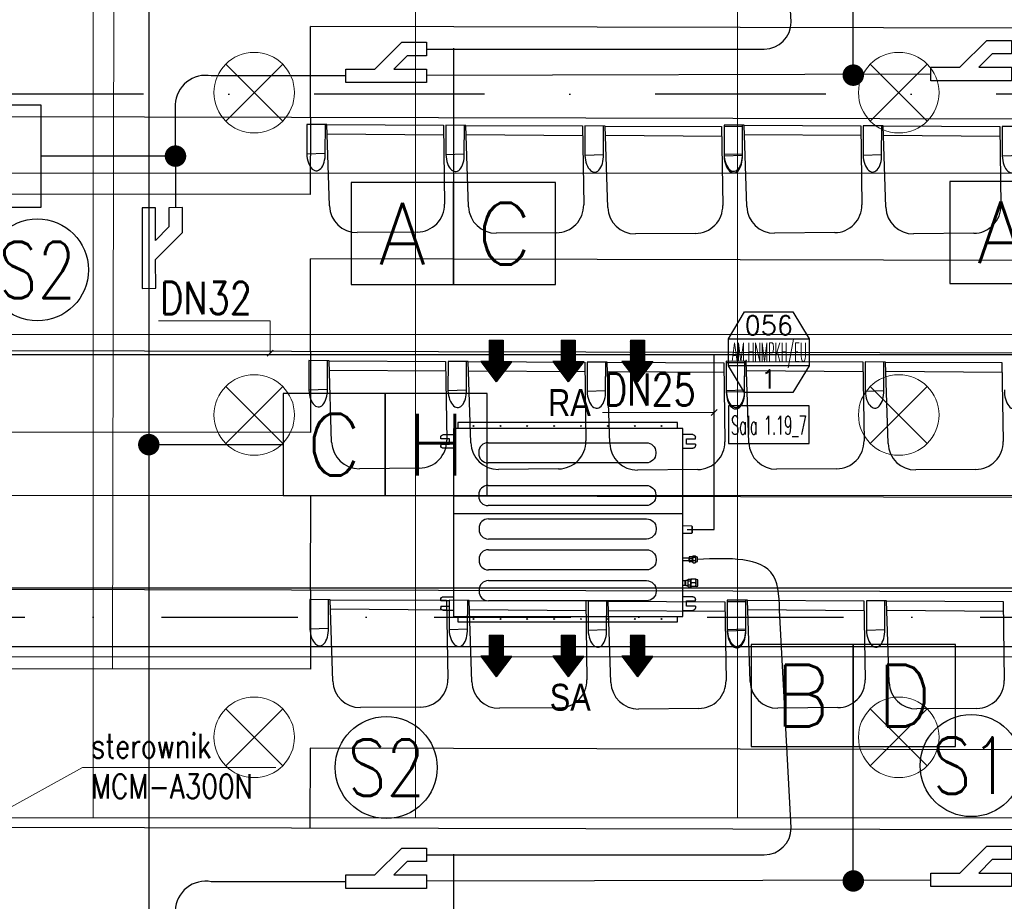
# Model space of a CAD drawing. Header units: millimetres. Extents: x -32221 to 212500, y 31663 to 93766.
# Tile 282 of 340: x 80026 to 83692, y 51802 to 55084. Entities that reach past the tile are written whole.
import ezdxf
from ezdxf.enums import TextEntityAlignment as Align

# ---------------------------------------------------------------- set-up
doc = ezdxf.new("R2010")
doc.units = ezdxf.units.MM
doc.linetypes.add('DASHDOTX2', pattern=[50.8, 25.4, -12.7, 0, -12.7])
for name, color, linetype in [('DVM_INDOOR', 104, 'Continuous'), ('DVM_INOUT_MARK', 3, 'Continuous'), ('DVM_INOUT_NAME', 7, 'Continuous'), ('DVM_JOINT', 1, 'Continuous'), ('DVM_PIPE', 3, 'Continuous'), ('DVM_PIPE_MARK', 6, 'Continuous'), ('osie', 250, 'Continuous'), ('Sciany', 250, 'Continuous'), ('skropliny', 5, 'Continuous'), ('Wyposazenie', 250, 'Continuous')]:
    doc.layers.add(name, color=color, linetype=linetype)
for name, color, linetype, lineweight in [('DVM_PMAT_MARK', 6, 'Continuous', 25), ('kasetony', 42, 'Continuous', 5), ('lampy', 30, 'Continuous', 9), ('opis', 250, 'Continuous', 15), ('Opisy', 250, 'Continuous', 13)]:
    doc.layers.add(name, color=color, linetype=linetype, lineweight=lineweight)
doc.styles.add('DVM_DEFAULT', font='romans.shx', dxfattribs={"bigfont": 'whgtxt.shx'})
doc.styles.get("Standard").update_dxf_attribs({"font": 'ARIALN.TTF'})

# ---------------------------------------------------------------- blocks, each defined once
blk = doc.blocks.new('INOUT_MARK')
at = {"layer": 'DVM_INOUT_MARK', "color": 0}
for p, q in [((-600, 1560), (600, 1560)), ((600, 1160), (-600, 1160))]:
    blk.add_line(p, q, dxfattribs=at)
blk.add_lwpolyline([(-360, 1960), (360, 1960), (600, 1560), (600, 1160), (360, 760), (-360, 760), (-600, 1160), (-600, 1560), (-360, 1960)], dxfattribs=at)
at = {"layer": 'DVM_INOUT_NAME'}
blk.add_lwpolyline([(-600, 0), (600, 0), (600, 560), (-600, 560)], close=True, dxfattribs=at)
at = {"layer": 'DVM_INOUT_MARK', "color": 0, "style": 'DVM_DEFAULT'}
for tag, p in [('CAP', (0, 1760)), ('NO', (0, 960))]:
    blk.add_attdef(tag, text='', height=280, dxfattribs=at).set_placement(p, align=Align.MIDDLE_CENTER)
for tag, width, p, p2 in [('MNAME', 0.53094, (-549, 1220), (563, 1220)), ('QTY', 0.517418, (710, 1220), (1089, 1220))]:
    blk.add_attdef(tag, text='', height=280, dxfattribs=dict(at, width=width)).set_placement(p, p2, align=Align.FIT)
at = {"layer": 'DVM_INOUT_NAME', "style": 'DVM_DEFAULT', "width": 1.097081}
blk.add_attdef('INAME', text='', height=280, dxfattribs=at).set_placement((-562, 134), (564, 134), align=Align.FIT)
blk = doc.blocks.new('AC_RF')
at = {"layer": 'DVM_JOINT'}
blk.add_lwpolyline([(-150, 25), (-150, -25), (-42.3, -25), (57.7, -125), (150, -125), (150, -75), (78.4, -75), (28.4, -25), (150, -25), (150, 25), (-150, 25)], dxfattribs=at)
blk = doc.blocks.new('PIPE_MARK_LG')
at = {"layer": 'DVM_PIPE_MARK', "color": 0}
for p, q in [((0, 190), (-380, 190)), ((-380, 190), (-380, -190)), ((380, 190), (0, 190)), ((0, 190), (0, -190)), ((0, -190), (0, 190)), ((380, -190), (380, 190)), ((-380, -190), (0, -190)), ((0, -190), (380, -190))]:
    blk.add_line(p, q, dxfattribs=at)
at = {"layer": 'DVM_PIPE_MARK', "color": 0, "style": 'DVM_DEFAULT'}
for tag, p in [('G', (190, 0)), ('L', (-190, 0))]:
    blk.add_attdef(tag, text='', height=230, dxfattribs=at).set_placement(p, align=Align.MIDDLE)
blk = doc.blocks.new('PMAT_MARK')
at = {"layer": 'DVM_PMAT_MARK'}
blk.add_circle((0, 0), 190, dxfattribs=at)
at = {"layer": 'DVM_PMAT_MARK', "style": 'DVM_DEFAULT', "width": 0.8}
blk.add_attdef('$SYM', text='', height=210, dxfattribs=at).set_placement((0, 0), align=Align.MIDDLE)
blk = doc.blocks.new('Direction')
at = {"layer": 'DVM_INDOOR', "color": 1}
for p, q in [((-35, 693.8), (35, 693.8)), ((-35, 693.8), (-35, 588.8)), ((35, 693.8), (35, 588.8)), ((-35, 588.8), (-77, 588.8)), ((-77, 588.8), (0, 487.3)), ((77, 588.8), (0, 487.3)), ((35, 588.8), (77, 588.8))]:
    blk.add_line(p, q, dxfattribs=at)
blk = doc.blocks.new('ID_D_G_D_1_T')
at = {"layer": 'DVM_INDOOR'}
h = blk.add_hatch(dxfattribs=at)
h.set_pattern_fill('ANSI31', color=1, scale=0.75)
h.set_pattern_definition([(45, (-97.4602, 125.541), (-1.683798, 1.683798), [])])
h.paths.add_polyline_path([(-265.5, 522.6), (-207.8, 598.7), (-239.3, 598.7), (-239.3, 677.4), (-291.8, 677.4), (-291.8, 598.7), (-323.3, 598.7)])
h = blk.add_hatch(dxfattribs=at)
h.set_pattern_fill('ANSI31', color=1, scale=0.75)
h.set_pattern_definition([(45, (2.5398, 125.541), (-1.683798, 1.683798), [])])
h.paths.add_polyline_path([(2.5, 522.6), (60.3, 598.7), (28.8, 598.7), (28.8, 677.4), (-23.7, 677.4), (-23.7, 598.7), (-55.2, 598.7)])
h = blk.add_hatch(dxfattribs=at)
h.set_pattern_fill('ANSI31', color=1, scale=0.75)
h.set_pattern_definition([(45, (102.5398, 125.541), (-1.683798, 1.683798), [])])
h.paths.add_polyline_path([(260.1, 522.6), (317.8, 598.7), (286.3, 598.7), (286.3, 677.4), (233.8, 677.4), (233.8, 598.7), (202.3, 598.7)])
h = blk.add_hatch(dxfattribs=at)
h.set_pattern_fill('ANSI31', color=1, scale=0.75)
h.set_pattern_definition([(45, (-97.4602, -971.7816), (-1.683798, 1.683798), [])])
h.paths.add_polyline_path([(-265.5, -574.8), (-207.8, -498.6), (-239.3, -498.6), (-239.3, -419.9), (-291.8, -419.9), (-291.8, -498.6), (-323.3, -498.6)])
h = blk.add_hatch(dxfattribs=at)
h.set_pattern_fill('ANSI31', color=1, scale=0.75)
h.set_pattern_definition([(45, (2.5398, -971.7816), (-1.683798, 1.683798), [])])
h.paths.add_polyline_path([(2.5, -574.8), (60.3, -498.6), (28.8, -498.6), (28.8, -419.9), (-23.7, -419.9), (-23.7, -498.6), (-55.2, -498.6)])
h = blk.add_hatch(dxfattribs=at)
h.set_pattern_fill('ANSI31', color=1, scale=0.75)
h.set_pattern_definition([(45, (102.5398, -971.7816), (-1.683798, 1.683798), [])])
h.paths.add_polyline_path([(260.1, -574.8), (317.8, -498.6), (286.3, -498.6), (286.3, -419.9), (233.8, -419.9), (233.8, -498.6), (202.3, -498.6)])
at = {"layer": 'DVM_INDOOR', "color": 0}
for p, q in [((409, 371), (-408.6, 371)), ((-408.6, 371), (-408.6, 349.2)), ((409, 349.2), (409, 371)), ((-424.9, 349.2), (-424.9, -350.8)), ((429, 349.2), (-424.9, 349.2)), ((429, 275.6), (429, 349.2)), ((-472.2, 311.1), (-472.2, 316.6)), ((-439.2, 311.1), (-472.2, 311.1)), ((-462.2, 326.6), (-424.9, 326.6)), ((-439.2, 291.1), (-439.2, 311.1)), ((-295.6, 296.3), (293.4, 296.3)), ((466.4, 326.6), (429, 326.6)), ((443.3, 291.1), (443.3, 311.1)), ((443.3, 311.1), (476.4, 311.1)), ((476.4, 311.1), (476.4, 316.6)), ((-472.2, 291.1), (-472.2, 285.6)), ((-472.2, 291.1), (-439.2, 291.1)), ((-424.9, 275.6), (-462.2, 275.6)), ((-330.7, 261.2), (-330.7, 256.2)), ((328.5, 261.2), (328.5, 256.2)), ((429, -350.8), (429, 275.6)), ((429, 275.6), (466.4, 275.6)), ((473.4, 291.1), (443.3, 291.1)), ((476.4, 291.1), (473.4, 291.1)), ((476.4, 291.1), (476.4, 285.6)), ((293.4, 221.1), (-295.6, 221.1)), ((-295.6, 137.3), (293.4, 137.3)), ((-330.7, 102.2), (-330.7, 97.2)), ((328.5, 102.2), (328.5, 97.2)), ((293.4, 62.1), (-295.6, 62.1)), ((429, 31.3), (-424.9, 31.3)), ((-294.4, 12.9), (294.6, 12.9)), ((-329.5, -22.2), (-329.5, -27.2)), ((329.8, -22.2), (329.8, -27.2)), ((462.8, -14.8), (429, -13.6)), ((462.8, -14.8), (462.8, -27.3)), ((462.8, -27.3), (462.8, -39.9)), ((463.8, -15.8), (463.8, -38.9)), ((294.6, -62.3), (-294.4, -62.3)), ((429, -41.1), (462.8, -39.9)), ((-294.4, -102.1), (294.6, -102.1)), ((-329.5, -137.2), (-329.5, -142.2)), ((329.8, -137.2), (329.8, -142.2)), ((453.4, -133.2), (429, -133)), ((429, -142.7), (453.4, -142.7)), ((429, -142.7), (453.4, -142.7)), ((453.4, -130.3), (453.4, -130.8)), ((453.4, -137.4), (453.4, -130.8)), ((453.4, -137.4), (453.4, -130.8)), ((453.4, -142.7), (453.4, -133.2)), ((453.4, -142.7), (453.4, -133.2)), ((453.4, -142.7), (453.4, -133.2)), ((453.4, -137.4), (453.4, -138.4)), ((453.4, -145), (453.4, -138.4)), ((453.4, -145), (453.4, -145.5)), ((465.4, -128.1), (454.7, -128.1)), ((454.7, -133), (465.4, -133)), ((465.4, -142.8), (454.7, -142.8)), ((466.8, -126), (465.4, -127.4)), ((465.4, -128.2), (465.4, -127.4)), ((465.4, -148.4), (465.4, -128.2)), ((467.6, -125.3), (475.7, -125.3)), ((467.6, -130.2), (475.7, -130.2)), ((467.6, -142.8), (475.7, -142.8)), ((477.9, -127.4), (476.5, -126)), ((483.4, -130.4), (477.9, -127.4)), ((477.9, -128.2), (477.9, -127.4)), ((477.9, -148.4), (477.9, -128.2)), ((477.9, -148.4), (483.4, -145.4)), ((483.4, -145.4), (483.4, -130.4)), ((294.6, -177.3), (-294.4, -177.3)), ((465.4, -147.7), (454.7, -147.7)), ((465.4, -148.4), (466.8, -149.8)), ((467.6, -150.5), (475.7, -150.5)), ((476.5, -149.8), (477.9, -148.4)), ((-294.4, -217.1), (294.6, -217.1)), ((438.3, -218), (429, -217.9)), ((440.3, -216.4), (438.3, -218)), ((438.3, -225.9), (438.3, -218)), ((438.3, -233.9), (438.3, -218)), ((448.6, -216.4), (440.3, -216.4)), ((440.3, -235.4), (440.3, -216.4)), ((448.6, -218.9), (448.6, -212)), ((448.6, -212), (458.6, -212)), ((458.6, -218.9), (448.6, -218.9)), ((448.6, -232.8), (448.6, -218.9)), ((458.6, -212), (458.6, -218.9)), ((458.9, -216.3), (458.6, -216.3)), ((458.6, -218.9), (458.6, -232.8)), ((459.4, -212.2), (458.9, -212.7)), ((458.9, -238.7), (458.9, -212.7)), ((476.3, -212.2), (461.5, -212.2)), ((476.3, -212.2), (461.5, -212.2)), ((478.9, -212.7), (478.4, -212.2)), ((484.9, -213.7), (478.9, -212.7)), ((478.9, -238.7), (478.9, -212.7)), ((484.9, -237.7), (484.9, -213.7)), ((-329.5, -252.2), (-329.5, -257.2)), ((329.8, -252.2), (329.8, -257.2)), ((429, -233.9), (438.3, -233.9)), ((429, -233.9), (438.3, -233.9)), ((438.3, -233.9), (438.3, -225.9)), ((438.3, -233.9), (440.3, -235.4)), ((440.3, -235.4), (448.6, -235.4)), ((448.6, -232.8), (458.6, -232.8)), ((448.6, -239.7), (448.6, -232.8)), ((448.6, -239.7), (458.6, -239.7)), ((458.6, -232.8), (458.6, -239.7)), ((458.6, -235.3), (458.9, -235.3)), ((458.9, -238.7), (459.4, -239.2)), ((476.3, -225.7), (461.5, -225.7)), ((476.3, -239.2), (461.5, -239.2)), ((478.4, -239.2), (478.9, -238.7)), ((478.9, -238.7), (484.9, -237.7)), ((-472.2, -292.7), (-472.2, -287.2)), ((-439.2, -292.7), (-472.2, -292.7)), ((-462.2, -277.2), (-424.9, -277.2)), ((-439.2, -312.7), (-439.2, -292.7)), ((294.6, -292.3), (-294.4, -292.3)), ((466.4, -277.2), (429, -277.2)), ((443.3, -312.7), (443.3, -292.7)), ((443.3, -292.7), (476.4, -292.7)), ((476.4, -292.7), (476.4, -287.2)), ((-472.2, -312.7), (-472.2, -318.2)), ((-472.2, -312.7), (-439.2, -312.7)), ((-424.9, -328.2), (-462.2, -328.2)), ((429, -328.2), (466.4, -328.2)), ((473.4, -312.7), (443.3, -312.7)), ((476.4, -312.7), (473.4, -312.7)), ((476.4, -312.7), (476.4, -318.2)), ((-424.9, -350.8), (429, -350.8)), ((-408.6, -350.8), (-408.6, -371)), ((409, -371), (409, -351.3)), ((-408.6, -371), (-408.1, -371)), ((-408.1, -371), (409, -371))]:
    blk.add_line(p, q, dxfattribs=at)
for centre in [(-349.9, 358.4), (-249.9, 358.4), (-149.9, 358.4), (-49.9, 358.4), (50.1, 358.4), (150.1, 358.4), (250.1, 358.4), (350.1, 358.4), (-349.9, -360), (-249.9, -360), (-149.9, -360), (-49.9, -360), (50.1, -360), (150.1, -360), (250.1, -360), (350.1, -360)]:
    blk.add_circle(centre, 1.6, dxfattribs=at)
at = {"layer": 'DVM_INDOOR', "color": 0, "extrusion": (0, 0, -1)}
for centre, radius, start, end in [((462.2, 316.6), 10, 0, 90), ((-293.4, 261.2), 35.1, 90, 180), ((-466.4, 316.6), 10, 90, 180), ((462.2, 285.6), 10, 270, 0), ((-466.4, 285.6), 10, 180, 270), ((-293.4, 256.2), 35.1, 180, 270), ((-293.4, 102.2), 35.1, 90, 180), ((-293.4, 97.2), 35.1, 180, 270), ((-294.6, -22.2), 35.1, 90, 180), ((-294.6, -27.2), 35.1, 180, 270), ((-294.6, -137.2), 35.1, 90, 180), ((-294.6, -142.2), 35.1, 180, 270), ((-294.6, -252.2), 35.1, 90, 180), ((462.2, -287.2), 10, 0, 90), ((-294.6, -257.2), 35.1, 180, 270), ((-466.4, -287.2), 10, 90, 180), ((462.2, -318.2), 10, 270, 0), ((-466.4, -318.2), 10, 180, 270), ((-409.5, -351.3), 0.5, 360, 90)]:
    blk.add_arc(centre, radius, start, end, dxfattribs=at)
at = {"layer": 'DVM_INDOOR', "color": 0}
for centre, radius, start, end in [((-295.6, 261.2), 35.1, 90, 180), ((-295.6, 256.2), 35.1, 180, 270), ((-295.6, 102.2), 35.1, 90, 180), ((-295.6, 97.2), 35.1, 180, 270), ((-294.4, -22.2), 35.1, 90, 180), ((-294.4, -27.2), 35.1, 180, 270), ((462.8, -15.8), 1, 0, 88.2), ((462.8, -38.9), 1, 271.8, 0), ((-294.4, -137.2), 35.1, 90, 180), ((-294.4, -142.2), 35.1, 180, 270), ((-294.4, -252.2), 35.1, 90, 180), ((-294.4, -257.2), 35.1, 180, 270)]:
    blk.add_arc(centre, radius, start, end, dxfattribs=at)
for points, knots in [([(454.7, -128.1), (454.7, -128.1), (454.6, -128.1), (454.4, -128.1), (454, -128.3), (453.7, -128.5), (453.6, -128.8), (453.5, -129.1), (453.4, -129.4), (453.4, -129.8), (453.4, -130.1), (453.4, -130.3)], [0, 0, 0, 0, 0.000013, 0.069041, 0.139275, 0.284826, 0.389711, 0.496275, 0.619531, 0.743075, 1, 1, 1, 1]), ([(453.4, -130.8), (453.4, -131), (453.4, -131.3), (453.4, -131.7), (453.5, -132), (453.6, -132.3), (453.8, -132.6), (454.1, -132.9), (454.4, -133), (454.6, -133), (454.7, -133), (454.7, -133)], [0, 0, 0, 0, 0.239182, 0.362776, 0.485496, 0.613466, 0.749358, 0.877858, 0.939112, 0.970034, 1, 1, 1, 1]), ([(454.7, -133), (454.7, -133), (454.6, -133), (454.4, -133.1), (454.1, -133.3), (453.8, -133.8), (453.6, -134.3), (453.5, -134.9), (453.4, -135.6), (453.4, -136.4), (453.4, -137), (453.4, -137.4)], [0, 0, 0, 0, 0.029886, 0.060825, 0.121941, 0.2487, 0.371948, 0.49607, 0.618809, 0.742992, 1, 1, 1, 1]), ([(453.4, -138.4), (453.4, -138.8), (453.4, -139.4), (453.4, -140.2), (453.5, -140.8), (453.6, -141.5), (453.8, -142.1), (454.1, -142.5), (454.4, -142.8), (454.6, -142.8), (454.7, -142.8), (454.7, -142.8)], [0, 0, 0, 0, 0.239, 0.36254, 0.485088, 0.61328, 0.74929, 0.877829, 0.939097, 0.970051, 1, 1, 1, 1]), ([(454.7, -142.8), (454.6, -142.8), (454.5, -142.8), (454.3, -142.9), (454, -143), (453.7, -143.3), (453.6, -143.5), (453.5, -143.8), (453.4, -144.1), (453.4, -144.5), (453.4, -144.8), (453.4, -145)], [0, 0, 0, 0, 0.033947, 0.069512, 0.139705, 0.28517, 0.390004, 0.496517, 0.619714, 0.743198, 1, 1, 1, 1]), ([(453.4, -145.5), (453.4, -145.7), (453.4, -146), (453.4, -146.4), (453.5, -146.7), (453.6, -147.1), (453.8, -147.4), (454.1, -147.6), (454.4, -147.7), (454.6, -147.7), (454.7, -147.7), (454.7, -147.7)], [0, 0, 0, 0, 0.239181, 0.362773, 0.485493, 0.613462, 0.749353, 0.877854, 0.939109, 0.970033, 1, 1, 1, 1]), ([(467.6, -125.3), (466.6, -126.1), (465.9, -126.9), (465.9, -128.6), (466.6, -129.4), (467.6, -130.2)], [0, 0, 0, 0, 0.5, 0.5, 1, 1, 1, 1]), ([(467.6, -130.2), (467.1, -131.2), (466.7, -132.2), (466.1, -134.3), (465.9, -135.4), (465.9, -138.7), (466.6, -140.8), (467.6, -142.8)], [0, 0, 0, 0, 0.25, 0.25, 0.5, 0.5, 1, 1, 1, 1]), ([(467.6, -142.8), (467.1, -143.4), (466.7, -144), (466.1, -145.3), (465.9, -146), (465.9, -148), (466.6, -149.3), (467.6, -150.5)], [0, 0, 0, 0, 0.25, 0.25, 0.5, 0.5, 1, 1, 1, 1]), ([(475.7, -130.2), (476.7, -129.4), (477.4, -128.6), (477.4, -126.9), (476.7, -126.1), (475.7, -125.3)], [0, 0, 0, 0, 0.5, 0.5, 1, 1, 1, 1]), ([(475.7, -142.8), (476.2, -141.8), (476.6, -140.8), (477.2, -138.7), (477.4, -137.6), (477.4, -134.3), (476.7, -132.2), (475.7, -130.2)], [0, 0, 0, 0, 0.25, 0.25, 0.5, 0.5, 1, 1, 1, 1]), ([(475.7, -150.5), (476.2, -149.9), (476.6, -149.3), (477.2, -148), (477.4, -147.3), (477.4, -145.3), (476.7, -144), (475.7, -142.8)], [0, 0, 0, 0, 0.25, 0.25, 0.5, 0.5, 1, 1, 1, 1]), ([(461.5, -212.2), (461.4, -212.2), (461.2, -212.2), (460.9, -212.2), (460.8, -212.2), (460.6, -212.2), (460.6, -212.2), (460.4, -212.2), (460.3, -212.2), (460.1, -212.2), (459.8, -212.2), (459.7, -212.2), (459.5, -212.2), (459.5, -212.2), (459.5, -212.2), (459.4, -212.2), (459.4, -212.2), (459.4, -212.2), (459.4, -212.2), (459.4, -212.2)], [0, 0, 0, 0, 0.125462, 0.125462, 0.250924, 0.250924, 0.313655, 0.313655, 0.376386, 0.501849, 0.501849, 0.752773, 0.752773, 0.878235, 0.878235, 0.940966, 0.972332, 0.972332, 1, 1, 1, 1]), ([(461.5, -225.7), (460.9, -224.7), (460.4, -223.6), (459.7, -221.4), (459.4, -220.2), (459.4, -216.6), (460.3, -214.4), (461.5, -212.2)], [0, 0, 0, 0, 0.25, 0.25, 0.5, 0.5, 1, 1, 1, 1]), ([(460.1, -212.2), (460.2, -212.2), (460.2, -212.2), (460.4, -212.2), (460.4, -212.2), (460.4, -212.2), (460.5, -212.2), (460.6, -212.2), (460.8, -212.2), (460.9, -212.2), (461.2, -212.2), (461.4, -212.2), (461.5, -212.2)], [0, 0, 0, 0, 0.181781, 0.181781, 0.249966, 0.249966, 0.318151, 0.454521, 0.454521, 0.72726, 0.72726, 1, 1, 1, 1]), ([(476.3, -225.7), (477, -224.7), (477.5, -223.6), (478.2, -221.4), (478.4, -220.2), (478.4, -216.6), (477.6, -214.4), (476.3, -212.2)], [0, 0, 0, 0, 0.25, 0.25, 0.5, 0.5, 1, 1, 1, 1]), ([(476.3, -212.2), (476.5, -212.2), (476.6, -212.2), (476.9, -212.2), (477.1, -212.2), (477.2, -212.2), (477.3, -212.2), (477.4, -212.2), (477.6, -212.2), (477.8, -212.2), (478, -212.2), (478.2, -212.2), (478.3, -212.2), (478.4, -212.2), (478.4, -212.2), (478.4, -212.2), (478.4, -212.2), (478.4, -212.2), (478.4, -212.2), (478.4, -212.2), (478.4, -212.2), (478.4, -212.2), (478.3, -212.2), (478.2, -212.2), (478, -212.2), (477.8, -212.2), (477.7, -212.2), (477.5, -212.2), (477.5, -212.2), (477.4, -212.2), (477.3, -212.2), (477.2, -212.2), (477.1, -212.2), (476.9, -212.2), (476.6, -212.2), (476.5, -212.2), (476.3, -212.2)], [0, 0, 0, 0, 0.0625, 0.0625, 0.125, 0.125, 0.15625, 0.15625, 0.1875, 0.25, 0.25, 0.375, 0.375, 0.4375, 0.4375, 0.46875, 0.484375, 0.484375, 0.5, 0.5, 0.5625, 0.5625, 0.625, 0.625, 0.75, 0.75, 0.8125, 0.8125, 0.828125, 0.828125, 0.84375, 0.875, 0.875, 0.9375, 0.9375, 1, 1, 1, 1]), ([(461.5, -239.2), (460.9, -238.2), (460.4, -237.1), (459.7, -234.9), (459.4, -233.7), (459.4, -230.1), (460.3, -227.9), (461.5, -225.7)], [0, 0, 0, 0, 0.25, 0.25, 0.5, 0.5, 1, 1, 1, 1]), ([(459.4, -239.2), (459.4, -239.2), (459.4, -239.2), (459.4, -239.2), (459.4, -239.2), (459.5, -239.2), (459.5, -239.2), (459.5, -239.2), (459.7, -239.2), (459.8, -239.2), (460.1, -239.2), (460.3, -239.2), (460.4, -239.2), (460.6, -239.2), (460.6, -239.2), (460.8, -239.2), (460.9, -239.2), (461.2, -239.2), (461.4, -239.2), (461.5, -239.2)], [0, 0, 0, 0, 0.027668, 0.027668, 0.059034, 0.121765, 0.121765, 0.247227, 0.247227, 0.498151, 0.498151, 0.623614, 0.686345, 0.686345, 0.749076, 0.749076, 0.874538, 0.874538, 1, 1, 1, 1]), ([(476.3, -239.2), (477, -238.2), (477.5, -237.1), (478.2, -234.9), (478.4, -233.7), (478.4, -230.1), (477.6, -227.9), (476.3, -225.7)], [0, 0, 0, 0, 0.25, 0.25, 0.5, 0.5, 1, 1, 1, 1]), ([(478.4, -239.2), (478.4, -239.2), (478.4, -239.2), (478.4, -239.2), (478.4, -239.2), (478.4, -239.2), (478.4, -239.2), (478.3, -239.2), (478.2, -239.2), (478, -239.2), (477.8, -239.2), (477.6, -239.2), (477.4, -239.2), (477.3, -239.2), (477.2, -239.2), (477.1, -239.2), (476.9, -239.2), (476.6, -239.2), (476.5, -239.2), (476.3, -239.2)], [0, 0, 0, 0, 0.027668, 0.027668, 0.059034, 0.121765, 0.121765, 0.247227, 0.247227, 0.498151, 0.498151, 0.623614, 0.686345, 0.686345, 0.749076, 0.749076, 0.874538, 0.874538, 1, 1, 1, 1])]:
    blk.add_open_spline(points, degree=3, knots=knots, dxfattribs=at)
for points in [[(467.6, -150.5), (467.3, -150.3), (467, -150), (466.8, -149.8)], [(476.5, -149.8), (476.3, -150), (476, -150.3), (475.7, -150.5)]]:
    blk.add_open_spline(points, degree=3, dxfattribs=at)
at = {"layer": 'DVM_INDOOR', "xscale": 0.75, "yscale": 0.75, "zscale": 0.75}
for p in [(-265.5, 157.1), (2.5, 157.1), (260.1, 157.1), (-265.5, -940.3), (2.5, -940.3), (260.1, -940.3)]:
    blk.add_blockref('Direction', p, dxfattribs=at)
at = {"layer": 'DVM_INDOOR', "color": 2}
for s, p in [('RA', (86.6, 365.9)), ('SA', (86.6, -731.4))]:
    blk.add_text(s, height=100, dxfattribs=at).set_placement(p, align=Align.BOTTOM_RIGHT)

msp = doc.modelspace()

# ---------------------------------------------------------------- linework, layer by layer
at = {"layer": 'DVM_PIPE'}
msp.add_line((80507.035, 58088.729), (80507.035, 51384.344), dxfattribs=at)
for points in [[(81541.082, 54975.209), (82798.708, 54975.209, 0.41421356), (82898.708, 55075.209), (82856.144, 55863.785)], [(81241.082, 54875.209), (80739.77, 54875.209, 0.45923378), (80605.742, 54768.385), (80607.035, 54384.603)], [(81541.082, 51975.209), (82798.708, 51975.209, 0.41421356), (82898.708, 52075.209), (82856.144, 52863.785)], [(81241.082, 51875.209), (80739.77, 51875.209, 0.45923378), (80605.742, 51768.385), (80607.035, 51384.603)]]:
    msp.add_lwpolyline(points, format="xyb", dxfattribs=at)
for points in [[(81541.082, 54878.022), (83419.177, 54882.399)], [(81541.082, 51878.022), (83419.177, 51882.399)]]:
    msp.add_lwpolyline(points, dxfattribs=at)
msp.add_spline([(82856.144, 52863.785), (82831.608, 53015.732), (82549.561, 53075.378)], degree=3, dxfattribs=at)
at = {"layer": 'DVM_PIPE_MARK'}
for p, q in [((83130.126, 54878.022), (83130.126, 55378.022)), ((81641.082, 54978.022), (81641.082, 54478.022)), ((80606.389, 54576.494), (80106.389, 54576.494)), ((80507.035, 53502.468), (81007.035, 53502.468)), ((83130.126, 51878.022), (83130.126, 52378.022)), ((81641.082, 51978.022), (81641.082, 51478.022))]:
    msp.add_line(p, q, dxfattribs=at)
at = {"layer": 'DVM_PIPE_MARK', "const_width": 40}
for points in [[(83110.126, 54878.022, -1), (83150.126, 54878.022, -1), (83150.126, 54878.022, -1)], [(80586.389, 54576.494, -1), (80626.389, 54576.494, -1), (80626.389, 54576.494, -1)], [(80487.035, 53502.468, -1), (80527.035, 53502.468, -1), (80527.035, 53502.468, -1)], [(83110.126, 51878.022, -1), (83150.126, 51878.022, -1), (83150.126, 51878.022, -1)]]:
    msp.add_lwpolyline(points, format="xyb", close=True, dxfattribs=at)
at = {"layer": 'kasetony'}
for p, q in [((80299.475, 54512.853), (80299.475, 55112.853)), ((80299.475, 55112.853), (80299.475, 54512.853)), ((81499.475, 54512.853), (81499.475, 55112.853)), ((81499.475, 55112.853), (81499.475, 54512.853)), ((82699.475, 54512.853), (82699.475, 55112.853)), ((82699.475, 55112.853), (82699.475, 54512.853)), ((79699.475, 54512.853), (80299.475, 54512.853)), ((80299.475, 54512.853), (79699.475, 54512.853)), ((80299.475, 54512.853), (81499.475, 54512.853)), ((80299.475, 53912.853), (80299.475, 54512.853)), ((80299.475, 54512.853), (80299.475, 53912.853)), ((81499.475, 54512.853), (80299.475, 54512.853)), ((81499.475, 54512.853), (82699.475, 54512.853)), ((81499.475, 53912.853), (81499.475, 54512.853)), ((81499.475, 54512.853), (81499.475, 53912.853)), ((82699.475, 54512.853), (81499.475, 54512.853)), ((82699.475, 54512.853), (83899.475, 54512.853)), ((82699.475, 53912.853), (82699.475, 54512.853)), ((82699.475, 54512.853), (82699.475, 53912.853)), ((83899.475, 54512.853), (82699.475, 54512.853)), ((79699.475, 53912.853), (80299.475, 53912.853)), ((80299.475, 53912.853), (79699.475, 53912.853)), ((80299.475, 53912.853), (81499.475, 53912.853)), ((80299.475, 53312.853), (80299.475, 53912.853)), ((80299.475, 53912.853), (80299.475, 53312.853)), ((81499.475, 53912.853), (80299.475, 53912.853)), ((81499.475, 53912.853), (82699.475, 53912.853)), ((81499.475, 53312.853), (81499.475, 53912.853)), ((81499.475, 53912.853), (81499.475, 53312.853)), ((82699.475, 53912.853), (81499.475, 53912.853)), ((82699.475, 53912.853), (83899.475, 53912.853)), ((82699.475, 53312.853), (82699.475, 53912.853)), ((82699.475, 53912.853), (82699.475, 53312.853)), ((83899.475, 53912.853), (82699.475, 53912.853)), ((79699.475, 53312.853), (80299.475, 53312.853)), ((80299.475, 53312.853), (79699.475, 53312.853)), ((80299.475, 53312.853), (81499.475, 53312.853)), ((80299.475, 52712.853), (80299.475, 53312.853)), ((80299.475, 53312.853), (80299.475, 52712.853)), ((81499.475, 53312.853), (80299.475, 53312.853)), ((81499.475, 53312.853), (82699.475, 53312.853)), ((81499.475, 52712.853), (81499.475, 53312.853)), ((81499.475, 53312.853), (81499.475, 52712.853)), ((82699.475, 53312.853), (81499.475, 53312.853)), ((82699.475, 53312.853), (83899.475, 53312.853)), ((82699.475, 52712.853), (82699.475, 53312.853)), ((82699.475, 53312.853), (82699.475, 52712.853)), ((83899.475, 53312.853), (82699.475, 53312.853)), ((79699.475, 52712.853), (80299.475, 52712.853)), ((80299.475, 52712.853), (79699.475, 52712.853)), ((80299.475, 52712.853), (81499.475, 52712.853)), ((80299.475, 52112.853), (80299.475, 52712.853)), ((80299.475, 52712.853), (80299.475, 52112.853)), ((81499.475, 52712.853), (80299.475, 52712.853)), ((81499.475, 52712.853), (82699.475, 52712.853)), ((81499.475, 52112.853), (81499.475, 52712.853)), ((81499.475, 52712.853), (81499.475, 52112.853)), ((82699.475, 52712.853), (81499.475, 52712.853)), ((82699.475, 52712.853), (83899.475, 52712.853)), ((82699.475, 52112.853), (82699.475, 52712.853)), ((82699.475, 52712.853), (82699.475, 52112.853)), ((83899.475, 52712.853), (82699.475, 52712.853)), ((79699.475, 52112.853), (80299.475, 52112.853)), ((80299.475, 52112.853), (79699.475, 52112.853)), ((80299.475, 52112.853), (81499.475, 52112.853)), ((81499.475, 52112.853), (80299.475, 52112.853)), ((81499.475, 52112.853), (82699.475, 52112.853)), ((82699.475, 52112.853), (81499.475, 52112.853)), ((82699.475, 52112.853), (83899.475, 52112.853)), ((83899.475, 52112.853), (82699.475, 52112.853))]:
    msp.add_line(p, q, dxfattribs=at)
at = {"layer": 'lampy'}
for p, q in [((80793.409, 54918.919), (81005.542, 54706.787)), ((81005.542, 54918.919), (80793.409, 54706.787)), ((83193.409, 54918.919), (83405.542, 54706.787)), ((83405.542, 54918.919), (83193.409, 54706.787)), ((80793.409, 53718.919), (81005.542, 53506.787)), ((81005.542, 53718.919), (80793.409, 53506.787)), ((83193.409, 53718.919), (83405.542, 53506.787)), ((83405.542, 53718.919), (83193.409, 53506.787)), ((80793.409, 52518.919), (81005.542, 52306.787)), ((81005.542, 52518.919), (80793.409, 52306.787)), ((83193.409, 52518.919), (83405.542, 52306.787)), ((83405.542, 52518.919), (83193.409, 52306.787))]:
    msp.add_line(p, q, dxfattribs=at)
for centre in [(80899.475, 54812.853), (83299.475, 54812.853), (80899.475, 53612.853), (83299.475, 53612.853), (80899.475, 52412.853), (83299.475, 52412.853)]:
    msp.add_circle(centre, 150, dxfattribs=at)
at = {"layer": 'opis'}
for p, q in [((80543.324, 53962.824), (80959.165, 53962.824)), ((80959.165, 53962.824), (80959.159, 53842.593)), ((80947.924, 53831.358), (80970.394, 53853.828)), ((82196.191, 53621.949), (82612.032, 53621.949)), ((82600.791, 53610.714), (82623.261, 53633.184)), ((79712.304, 51998.082), (80259.829, 52300.424)), ((80259.829, 52300.424), (80980.625, 52300.424))]:
    msp.add_line(p, q, dxfattribs=at)
at = {"layer": 'Opisy'}
msp.add_line((80372.122, 52666.869), (80383.883, 59712.647), dxfattribs=at)
at = {"layer": 'osie', "linetype": 'DASHDOTX2', "ltscale": 25}
msp.add_line((93188.295, 54807.176), (77303.49, 54807.176), dxfattribs=at)
at = {"layer": 'osie'}
for p, q in [((79538.136, 52969.721), (89370.51, 52969.721)), ((89340.802, 52749.721), (79537.736, 52749.721))]:
    msp.add_line(p, q, dxfattribs=at)
at = {"layer": 'osie', "linetype": 'DASHDOTX2', "ltscale": 20}
msp.add_line((79537.936, 52859.721), (89355.656, 52859.721), dxfattribs=at)
at = {"layer": 'Sciany'}
for p, q in [((86306.97, 54708.228), (79637.653, 54723.936)), ((81108.799, 54720.471), (81108.123, 54433.424)), ((81108.123, 54433.424), (79637.365, 54434.89)), ((86306.757, 53836.61), (79636.784, 53852.32)), ((81108.889, 53848.853), (81108.589, 53547.541)), ((81108.18, 53547.541), (79636.482, 53549.008)), ((86317.614, 52948.542), (79643.665, 52964.261)), ((81109.335, 52960.809), (81109.042, 52666.135)), ((81108.641, 52666.135), (79635.603, 52667.603)), ((86260.94, 52062.391), (79635.015, 52077.997))]:
    msp.add_line(p, q, dxfattribs=at)
at = {"layer": 'skropliny'}
for p, q in [((87364.871, 53836.139), (79766.042, 53836.534)), ((82612.064, 53186.139), (82612.016, 53836.393)), ((82512.064, 53186.139), (82612.064, 53186.139))]:
    msp.add_line(p, q, dxfattribs=at)
at = {"layer": 'Wyposazenie'}
for p, q in [((81108.799, 54720.471), (81109.596, 55058.663)), ((86318.988, 55046.394), (81109.596, 55058.663)), ((81095.209, 54694.107), (81095.055, 54585.399)), ((81170.038, 54693.729), (81095.209, 54694.107)), ((81163.841, 54587.622), (81164.377, 54693.758)), ((81170.038, 54693.729), (81604.055, 54691.537)), ((81179.826, 54390.85), (81170.038, 54693.729)), ((81604.055, 54691.537), (81608.359, 54397.719)), ((81613.12, 54691.492), (81612.966, 54582.784)), ((81613.12, 54691.492), (81612.966, 54582.784)), ((81682.288, 54691.142), (81613.12, 54691.492)), ((81687.949, 54691.114), (81613.12, 54691.492)), ((81681.752, 54585.007), (81682.288, 54691.142)), ((81681.752, 54585.007), (81682.288, 54691.142)), ((81687.949, 54691.114), (82121.966, 54688.922)), ((81697.736, 54388.234), (81687.949, 54691.114)), ((82121.966, 54688.922), (82126.27, 54395.103)), ((82131.031, 54688.876), (82130.877, 54580.168)), ((82131.031, 54688.876), (82130.877, 54580.168)), ((82200.199, 54688.527), (82131.031, 54688.876)), ((82205.86, 54688.498), (82131.031, 54688.876)), ((82199.663, 54582.391), (82200.199, 54688.527)), ((82199.663, 54582.391), (82200.199, 54688.527)), ((82205.86, 54688.498), (82639.877, 54686.306)), ((82215.647, 54385.619), (82205.86, 54688.498)), ((82639.877, 54686.306), (82644.181, 54392.488)), ((82648.942, 54686.26), (82648.788, 54577.553)), ((82648.95, 54691.9), (82648.796, 54583.192)), ((82718.11, 54685.911), (82648.942, 54686.26)), ((82723.779, 54691.522), (82648.95, 54691.9)), ((82717.574, 54579.775), (82718.11, 54685.911)), ((82717.582, 54585.415), (82718.118, 54691.551)), ((82723.779, 54691.522), (83157.796, 54689.331)), ((82733.566, 54388.643), (82723.779, 54691.522)), ((83157.796, 54689.331), (83162.1, 54395.512)), ((83166.861, 54689.285), (83166.707, 54580.577)), ((83166.861, 54689.285), (83166.707, 54580.577)), ((83236.029, 54688.935), (83166.861, 54689.285)), ((83241.69, 54688.907), (83166.861, 54689.285)), ((83235.493, 54582.8), (83236.029, 54688.935)), ((83235.493, 54582.8), (83236.029, 54688.935)), ((83241.69, 54688.907), (83675.706, 54686.715)), ((83251.477, 54386.027), (83241.69, 54688.907)), ((83675.706, 54686.715), (83680.011, 54392.896)), ((83684.772, 54686.669), (83684.618, 54577.961)), ((83684.772, 54686.669), (83684.618, 54577.961)), ((83753.939, 54686.32), (83684.772, 54686.669)), ((83759.601, 54686.291), (83684.772, 54686.669)), ((81171.318, 54659.307), (81604.573, 54656.177)), ((81689.229, 54656.692), (82122.484, 54653.561)), ((82207.14, 54654.076), (82640.395, 54650.946)), ((82725.059, 54657.1), (83158.314, 54653.97)), ((83242.969, 54654.485), (83676.224, 54651.355)), ((81095.055, 54585.399), (81163.841, 54587.622)), ((81612.966, 54582.784), (81681.752, 54585.007)), ((81612.966, 54582.784), (81681.752, 54585.007)), ((82130.877, 54580.168), (82199.663, 54582.391)), ((82130.877, 54580.168), (82199.663, 54582.391)), ((82648.788, 54577.553), (82717.574, 54579.775)), ((82648.796, 54583.192), (82717.582, 54585.415)), ((83166.707, 54580.577), (83235.493, 54582.8)), ((83166.707, 54580.577), (83235.493, 54582.8)), ((83684.618, 54577.961), (83753.403, 54580.184)), ((83684.618, 54577.961), (83753.403, 54580.184)), ((81507.082, 54293.994), (81282.948, 54291.924)), ((82024.993, 54291.379), (81800.859, 54289.309)), ((82542.904, 54288.763), (82318.77, 54286.693)), ((83060.823, 54291.787), (82836.689, 54289.718)), ((83578.734, 54289.172), (83354.599, 54287.102)), ((81108.889, 53848.853), (81109.704, 54194.561)), ((86311.66, 54182.309), (81109.704, 54194.561)), ((81103.275, 53815.057), (81103.121, 53706.349)), ((81178.104, 53814.679), (81103.275, 53815.057)), ((81171.907, 53708.572), (81172.443, 53814.708)), ((81178.104, 53814.679), (81612.121, 53812.487)), ((81187.891, 53511.8), (81178.104, 53814.679)), ((81612.121, 53812.487), (81616.425, 53518.669)), ((81621.186, 53812.442), (81621.032, 53703.734)), ((81621.186, 53812.442), (81621.032, 53703.734)), ((81690.354, 53812.092), (81621.186, 53812.442)), ((81696.015, 53812.064), (81621.186, 53812.442)), ((81689.818, 53705.956), (81690.354, 53812.092)), ((81689.818, 53705.956), (81690.354, 53812.092)), ((81696.015, 53812.064), (82130.031, 53809.872)), ((81705.802, 53509.184), (81696.015, 53812.064)), ((82130.031, 53809.872), (82134.336, 53516.053)), ((82139.097, 53809.826), (82138.943, 53701.118)), ((82139.097, 53809.826), (82138.943, 53701.118)), ((82208.264, 53809.477), (82139.097, 53809.826)), ((82213.926, 53809.448), (82139.097, 53809.826)), ((82207.728, 53703.341), (82208.264, 53809.477)), ((82207.728, 53703.341), (82208.264, 53809.477)), ((82213.926, 53809.448), (82647.942, 53807.256)), ((82223.713, 53506.569), (82213.926, 53809.448)), ((82647.942, 53807.256), (82652.247, 53513.438)), ((82657.008, 53807.21), (82656.854, 53698.503)), ((82657.016, 53812.85), (82656.862, 53704.142)), ((82726.175, 53806.861), (82657.008, 53807.21)), ((82731.845, 53812.472), (82657.016, 53812.85)), ((82725.639, 53700.725), (82726.175, 53806.861)), ((82725.647, 53706.365), (82726.183, 53812.501)), ((82731.845, 53812.472), (83165.861, 53810.28)), ((82741.632, 53509.593), (82731.845, 53812.472)), ((83165.861, 53810.28), (83170.165, 53516.462)), ((83174.927, 53810.235), (83174.772, 53701.527)), ((83174.927, 53810.235), (83174.772, 53701.527)), ((83244.094, 53809.885), (83174.927, 53810.235)), ((83249.755, 53809.857), (83174.927, 53810.235)), ((83243.558, 53703.75), (83244.094, 53809.885)), ((83243.558, 53703.75), (83244.094, 53809.885)), ((83249.755, 53809.857), (83683.772, 53807.665)), ((83259.543, 53506.977), (83249.755, 53809.857)), ((83683.772, 53807.665), (83688.076, 53513.846)), ((81179.384, 53780.257), (81612.639, 53777.127)), ((81697.294, 53777.642), (82130.549, 53774.511)), ((82215.205, 53775.026), (82648.46, 53771.896)), ((82733.124, 53778.05), (83166.379, 53774.92)), ((83251.035, 53775.435), (83684.29, 53772.305)), ((81103.121, 53706.349), (81171.907, 53708.572)), ((81621.032, 53703.734), (81689.818, 53705.956)), ((81621.032, 53703.734), (81689.818, 53705.956)), ((82138.943, 53701.118), (82207.728, 53703.341)), ((82138.943, 53701.118), (82207.728, 53703.341)), ((82656.854, 53698.503), (82725.639, 53700.725)), ((82656.862, 53704.142), (82725.647, 53706.365)), ((83174.772, 53701.527), (83243.558, 53703.75)), ((83174.772, 53701.527), (83243.558, 53703.75)), ((81515.148, 53414.944), (81291.014, 53412.874)), ((82033.059, 53412.328), (81808.924, 53410.259)), ((82550.97, 53409.713), (82326.835, 53407.643)), ((83068.889, 53412.737), (82844.754, 53410.667)), ((83586.8, 53410.122), (83362.665, 53408.052)), ((81109.335, 52960.809), (81110.163, 53312.413)), ((86311.905, 53300.161), (81110.163, 53312.413)), ((81107.244, 52925.484), (81107.09, 52816.776)), ((81182.073, 52925.106), (81107.244, 52925.484)), ((81175.876, 52818.998), (81176.412, 52925.134)), ((81182.073, 52925.106), (81616.09, 52922.914)), ((81191.861, 52622.226), (81182.073, 52925.106)), ((81616.09, 52922.914), (81620.394, 52629.095)), ((81625.155, 52922.868), (81625.001, 52814.16)), ((81625.155, 52922.868), (81625.001, 52814.16)), ((81694.323, 52922.519), (81625.155, 52922.868)), ((81699.984, 52922.49), (81625.155, 52922.868)), ((81693.787, 52816.383), (81694.323, 52922.519)), ((81693.787, 52816.383), (81694.323, 52922.519)), ((81699.984, 52922.49), (82134.001, 52920.298)), ((81709.771, 52619.611), (81699.984, 52922.49)), ((82134.001, 52920.298), (82138.305, 52626.48)), ((82143.066, 52920.252), (82142.912, 52811.545)), ((82143.066, 52920.252), (82142.912, 52811.545)), ((82212.234, 52919.903), (82143.066, 52920.252)), ((82217.895, 52919.875), (82143.066, 52920.252)), ((82211.698, 52813.767), (82212.234, 52919.903)), ((82211.698, 52813.767), (82212.234, 52919.903)), ((82217.895, 52919.875), (82651.912, 52917.683)), ((82227.682, 52616.995), (82217.895, 52919.875)), ((82651.912, 52917.683), (82656.216, 52623.864)), ((82660.977, 52917.637), (82660.823, 52808.929)), ((82660.985, 52923.277), (82660.831, 52814.569)), ((82730.145, 52917.288), (82660.977, 52917.637)), ((82735.814, 52922.899), (82660.985, 52923.277)), ((82729.609, 52811.152), (82730.145, 52917.288)), ((82729.617, 52816.792), (82730.153, 52922.927)), ((82735.814, 52922.899), (83169.831, 52920.707)), ((82745.601, 52620.019), (82735.814, 52922.899)), ((83169.831, 52920.707), (83174.135, 52626.888)), ((83178.896, 52920.661), (83178.742, 52811.953)), ((83178.896, 52920.661), (83178.742, 52811.953)), ((83248.064, 52920.312), (83178.896, 52920.661)), ((83253.725, 52920.283), (83178.896, 52920.661)), ((83247.528, 52814.176), (83248.064, 52920.312)), ((83247.528, 52814.176), (83248.064, 52920.312)), ((83253.725, 52920.283), (83687.741, 52918.091)), ((83263.512, 52617.404), (83253.725, 52920.283)), ((83687.741, 52918.091), (83692.046, 52624.273)), ((81183.353, 52890.684), (81616.608, 52887.553)), ((81701.264, 52888.068), (82134.519, 52884.938)), ((82219.175, 52885.452), (82652.43, 52882.322)), ((82737.094, 52888.477), (83170.349, 52885.347)), ((83255.004, 52885.861), (83688.259, 52882.731)), ((81107.09, 52816.776), (81175.876, 52818.998)), ((81625.001, 52814.16), (81693.787, 52816.383)), ((81625.001, 52814.16), (81693.787, 52816.383)), ((82142.912, 52811.545), (82211.698, 52813.767)), ((82142.912, 52811.545), (82211.698, 52813.767)), ((82660.823, 52808.929), (82729.609, 52811.152)), ((82660.831, 52814.569), (82729.617, 52816.792)), ((83178.742, 52811.953), (83247.528, 52814.176)), ((83178.742, 52811.953), (83247.528, 52814.176)), ((81519.117, 52525.37), (81294.983, 52523.301)), ((82037.028, 52522.755), (81812.894, 52520.685)), ((82554.939, 52520.139), (82330.805, 52518.07)), ((83072.858, 52523.164), (82848.724, 52521.094)), ((83590.769, 52520.548), (83366.634, 52518.478)), ((81107.949, 52372.399), (81107.248, 52074.529)), ((86254.655, 52360.277), (81107.949, 52372.399))]:
    msp.add_line(p, q, dxfattribs=at)
for centre, start, end in [((81282.004, 54394.152), 181.850846, 270.529054), ((81506.138, 54396.221), 270.529054, 0.839276), ((81799.915, 54391.536), 181.850846, 270.529054), ((82024.049, 54393.606), 270.529054, 0.839276), ((82317.826, 54388.921), 181.850846, 270.529054), ((82541.96, 54390.99), 270.529054, 0.839276), ((82835.745, 54391.945), 181.850846, 270.529054), ((83059.879, 54394.014), 270.529054, 0.839276), ((83353.655, 54389.329), 181.850846, 270.529054), ((83577.79, 54391.399), 270.529054, 0.839276), ((81290.07, 53515.102), 181.850846, 270.529054), ((81514.204, 53517.171), 270.529054, 0.839276), ((81807.98, 53512.486), 181.850846, 270.529054), ((82032.115, 53514.556), 270.529054, 0.839276), ((82325.891, 53509.87), 181.850846, 270.529054), ((82550.026, 53511.94), 270.529054, 0.839276), ((82843.81, 53512.895), 181.850846, 270.529054), ((83067.945, 53514.964), 270.529054, 0.839276), ((83361.721, 53510.279), 181.850846, 270.529054), ((83585.856, 53512.349), 270.529054, 0.839276), ((81294.039, 52625.528), 181.850846, 270.529054), ((81518.173, 52627.598), 270.529054, 0.839276), ((81811.95, 52622.912), 181.850846, 270.529054), ((82036.084, 52624.982), 270.529054, 0.839276), ((82329.861, 52620.297), 181.850846, 270.529054), ((82553.995, 52622.367), 270.529054, 0.839276), ((82847.78, 52623.321), 181.850846, 270.529054), ((83071.914, 52625.391), 270.529054, 0.839276), ((83365.69, 52620.706), 181.850846, 270.529054), ((83589.825, 52622.775), 270.529054, 0.839276)]:
    msp.add_arc(centre, 102.232, start, end, dxfattribs=at)
for centre in [(81129.448, 54586.511), (81647.359, 54583.895), (81647.359, 54583.895), (82683.189, 54584.304), (82165.27, 54581.28), (82165.27, 54581.28), (82683.181, 54578.664), (83201.1, 54581.688), (83201.1, 54581.688), (83719.011, 54579.073), (83719.011, 54579.073), (81137.514, 53707.461), (81655.425, 53704.845), (81655.425, 53704.845), (82173.336, 53702.229), (82173.336, 53702.229), (82691.254, 53705.254), (83209.165, 53702.638), (83209.165, 53702.638), (82691.246, 53699.614), (83727.076, 53700.023), (83727.076, 53700.023), (81141.483, 52817.887), (81659.394, 52815.272), (81659.394, 52815.272), (82177.305, 52812.656), (82177.305, 52812.656), (82695.216, 52810.04), (82695.224, 52815.68), (83213.135, 52813.065), (83213.135, 52813.065)]:
    msp.add_ellipse(centre, major_axis=(-2.082, 64.439), ratio=0.53373009, start_param=1.44454642, end_param=4.71238898, dxfattribs=at)

# ---------------------------------------------------------------- block references
at = {"layer": 'DVM_INDOOR', "rotation": 359.9999999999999}
msp.add_blockref('ID_D_G_D_1_T', (82066.156, 53213.31), dxfattribs=at)
at = {"layer": 'DVM_INOUT_MARK'}
ref = msp.add_blockref('INOUT_MARK', (82815.457, 53506.357), dxfattribs=dict(at, xscale=0.25, yscale=0.25, zscale=0.25))
ref.add_attrib('CAP', '056', dxfattribs={"color": 0, "height": 70, "style": 'DVM_DEFAULT'}).set_placement((82815.457, 53946.357), align=Align.MIDDLE_CENTER)
ref.add_attrib('MNAME', 'AM.HNMPKH/EU', dxfattribs={"color": 0, "height": 70, "style": 'DVM_DEFAULT', "width": 0.343035}).set_placement((82678.258, 53811.395), (82956.116, 53811.395), align=Align.FIT)
ref.add_attrib('NO', '1', dxfattribs={"color": 0, "height": 70, "style": 'DVM_DEFAULT'}).set_placement((82815.457, 53746.357), align=Align.MIDDLE_CENTER)
ref.add_attrib('INAME', 'Sala 1.19_7', dxfattribs={"layer": 'DVM_INOUT_NAME', "height": 70, "style": 'DVM_DEFAULT', "width": 0.426643}).set_placement((82674.997, 53539.862), (82956.581, 53539.862), align=Align.FIT)
at = {"layer": 'DVM_JOINT', "extrusion": (0, 1.22465e-16, -1), "rotation": 180}
for p in [(-81391.082, 54875.209), (-81391.082, 51875.209)]:
    msp.add_blockref('AC_RF', p, dxfattribs=at)
at = {"layer": 'DVM_JOINT', "extrusion": (0, -1.22465e-16, -1), "rotation": 180}
for p in [(-83569.177, 54882.399), (-83569.177, 51882.399)]:
    msp.add_blockref('AC_RF', p, dxfattribs=at)
at = {"layer": 'DVM_JOINT', "rotation": 90.14867004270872}
msp.add_blockref('AC_RF', (80507.425, 54234.344), dxfattribs=at)
at = {"layer": 'DVM_PIPE_MARK'}
ref = msp.add_blockref('PIPE_MARK_LG', (79726.389, 54576.494), dxfattribs=at)
ref.add_attrib('L', 'B', dxfattribs={"color": 4, "height": 230, "style": 'DVM_DEFAULT'}).set_placement((79536.389, 54576.494), align=Align.MIDDLE)
ref.add_attrib('G', 'E', dxfattribs={"color": 3, "height": 230, "style": 'DVM_DEFAULT'}).set_placement((79916.389, 54576.494), align=Align.MIDDLE)
ref = msp.add_blockref('PIPE_MARK_LG', (83869.177, 54292.399), dxfattribs=at)
ref.add_attrib('L', 'A', dxfattribs={"color": 4, "height": 230, "style": 'DVM_DEFAULT'}).set_placement((83679.177, 54292.399), align=Align.MIDDLE)
ref.add_attrib('G', 'C', dxfattribs={"color": 3, "height": 230, "style": 'DVM_DEFAULT'}).set_placement((84059.177, 54292.399), align=Align.MIDDLE)
ref = msp.add_blockref('PIPE_MARK_LG', (81641.082, 54288.022), dxfattribs=at)
ref.add_attrib('L', 'A', dxfattribs={"color": 4, "height": 230, "style": 'DVM_DEFAULT'}).set_placement((81451.082, 54288.022), align=Align.MIDDLE)
ref.add_attrib('G', 'C', dxfattribs={"color": 3, "height": 230, "style": 'DVM_DEFAULT'}).set_placement((81831.082, 54288.022), align=Align.MIDDLE)
ref = msp.add_blockref('PIPE_MARK_LG', (81387.035, 53502.468), dxfattribs=at)
ref.add_attrib('L', 'C', dxfattribs={"color": 4, "height": 230, "style": 'DVM_DEFAULT'}).set_placement((81197.035, 53502.468), align=Align.MIDDLE)
ref.add_attrib('G', 'H', dxfattribs={"color": 3, "height": 230, "style": 'DVM_DEFAULT'}).set_placement((81577.035, 53502.468), align=Align.MIDDLE)
ref = msp.add_blockref('PIPE_MARK_LG', (83130.126, 52568.022), dxfattribs=at)
ref.add_attrib('L', 'B', dxfattribs={"color": 4, "height": 230, "style": 'DVM_DEFAULT'}).set_placement((82940.126, 52568.022), align=Align.MIDDLE)
ref.add_attrib('G', 'D', dxfattribs={"color": 3, "height": 230, "style": 'DVM_DEFAULT'}).set_placement((83320.126, 52568.022), align=Align.MIDDLE)
at = {"layer": 'DVM_PMAT_MARK'}
ref = msp.add_blockref('PMAT_MARK', (80092.148, 54153.007), dxfattribs=at)
ref.add_attrib('$SYM', 'S2', dxfattribs={"color": 6, "height": 210, "style": 'DVM_DEFAULT', "width": 0.8}).set_placement((80092.148, 54153.007), align=Align.MIDDLE)
ref = msp.add_blockref('PMAT_MARK', (81391.082, 52300.209), dxfattribs=at)
ref.add_attrib('$SYM', 'S2', dxfattribs={"color": 6, "height": 210, "style": 'DVM_DEFAULT', "width": 0.8}).set_placement((81391.082, 52300.209), align=Align.MIDDLE)
ref = msp.add_blockref('PMAT_MARK', (83569.177, 52307.399), dxfattribs=at)
ref.add_attrib('$SYM', 'S1', dxfattribs={"color": 6, "height": 210, "style": 'DVM_DEFAULT', "width": 0.8}).set_placement((83569.177, 52307.399), align=Align.MIDDLE)

# ---------------------------------------------------------------- texts
at = {"layer": 'opis', "attachment_point": 1}
for s, insert, char_height, width in [('{\\Fromans|c238;\\W0.8;DN32}', (80549.177, 54108.443), 120, 248.87938), ('\\Fromans|c238;\\W0.8;DN25', (82202.044, 53767.568), 120, 248.87938), ('\\Fromans|c238;\\W0.8;sterownik\\PMCM-A300N', (80292.461, 52425.377), 90, 1111.44033)]:
    msp.add_mtext(s, dxfattribs=dict(at, insert=insert, char_height=char_height, width=width))

doc.saveas('drawing.dxf')
